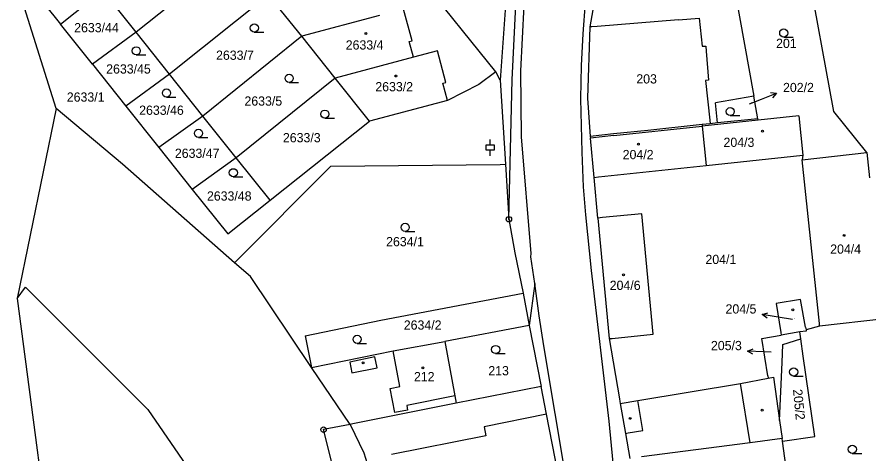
# Model space of a CAD drawing. Extents: x -736345 to -729997, y -1130177 to -1122501.
# Drawn here: x -733919.3 to -733762.3, y -1126254.5 to -1126174 of the extents above; entities that cross this region are included whole.
import ezdxf

# ---------------------------------------------------------------- set-up
doc = ezdxf.new("R2010")
doc.units = 0
for name, color, linetype in [('Vrstva 1', 7, 'Continuous'), ('Vrstva 16', 7, 'Continuous'), ('Vrstva 18', 7, 'Continuous'), ('Vrstva 19', 7, 'Continuous'), ('Vrstva 25', 7, 'Continuous'), ('Vrstva 4', 7, 'Continuous')]:
    doc.layers.add(name, color=color, linetype=linetype)

msp = doc.modelspace()

# ---------------------------------------------------------------- linework, layer by layer
at = {"layer": 'Vrstva 1'}
for points in [[(-733828.04, -1126185.55), (-733826.2, -1126149.18)], [(-733879.14, -1126162.26), (-733897.31, -1126176.77)], [(-733768.7, -1126191.36), (-733773.72, -1126164.19)], [(-733831.05, -1126184.06), (-733845.07, -1126166.6)], [(-733828.89, -1126166.63), (-733830.25, -1126185.58)], [(-733912.07, -1126190.83), (-733918.91, -1126168.89)], [(-733911.27, -1126175.27), (-733903.47, -1126169.05)], [(-733897.31, -1126176.77), (-733903.47, -1126169.05)], [(-733872.94, -1126169.88), (-733891.16, -1126184.49)], [(-733866.78, -1126177.51), (-733872.94, -1126169.88)], [(-733786.89, -1126169.49), (-733783.49, -1126188.58)], [(-733914.23, -1126171.57), (-733911.27, -1126175.27)], [(-733814.92, -1126177.1), (-733814.48, -1126171.31)], [(-733812.94, -1126171.62), (-733813.72, -1126175.78)], [(-733846.46, -1126178.37), (-733848.04, -1126172.5)], [(-733852.45, -1126173.68), (-733866.78, -1126177.51)], [(-733797.37, -1126174.5), (-733812.37, -1126175.72)], [(-733797.37, -1126174.5), (-733793.53, -1126174.18)], [(-733793.53, -1126174.18), (-733793, -1126179.35)], [(-733905.36, -1126182.69), (-733911.27, -1126175.27)], [(-733813.72, -1126175.78), (-733814.13, -1126188.94)], [(-733813.31, -1126175.8), (-733813.72, -1126175.78)], [(-733812.37, -1126175.72), (-733813.31, -1126175.8)], [(-733897.31, -1126176.77), (-733905.36, -1126182.69)], [(-733891.16, -1126184.49), (-733897.31, -1126176.77)], [(-733866.78, -1126177.51), (-733885.01, -1126192.21)], [(-733860.62, -1126185.23), (-733866.78, -1126177.51)], [(-733815.25, -1126182.88), (-733814.92, -1126177.1)], [(-733846.99, -1126178.51), (-733846.46, -1126178.37)], [(-733846.22, -1126181.37), (-733846.99, -1126178.51)], [(-733793, -1126179.35), (-733792.33, -1126179.37)], [(-733792.33, -1126179.37), (-733792.26, -1126180.26)], [(-733841.77, -1126180.18), (-733846.22, -1126181.37)], [(-733840.22, -1126186.02), (-733841.77, -1126180.18)], [(-733792.26, -1126180.26), (-733791.85, -1126185.63)], [(-733905.36, -1126182.69), (-733899.19, -1126190.42)], [(-733846.22, -1126181.37), (-733860.62, -1126185.23)], [(-733831.05, -1126184.06), (-733834.17, -1126186.43)], [(-733830.25, -1126185.58), (-733831.05, -1126184.06)], [(-733815.36, -1126189.05), (-733815.25, -1126182.88)], [(-733891.16, -1126184.49), (-733899.19, -1126190.42)], [(-733885.01, -1126192.21), (-733891.16, -1126184.49)], [(-733860.62, -1126185.23), (-733878.85, -1126199.92)], [(-733854.28, -1126193.17), (-733860.62, -1126185.23)], [(-733830.25, -1126185.58), (-733829.26, -1126201.11)], [(-733828.61, -1126211.22), (-733828.04, -1126185.55)], [(-733791.85, -1126185.63), (-733792.35, -1126185.67)], [(-733792.35, -1126185.67), (-733791.6, -1126192.99)], [(-733840.79, -1126186.17), (-733840.22, -1126186.02)], [(-733839.95, -1126189.34), (-733840.79, -1126186.17)], [(-733834.17, -1126186.43), (-733839.95, -1126189.34)], [(-733814.13, -1126188.94), (-733813.62, -1126195.97)], [(-733783.49, -1126188.58), (-733790.53, -1126189.81)], [(-733782.75, -1126192.71), (-733783.49, -1126188.58)], [(-733899.19, -1126190.42), (-733893.13, -1126198.03)], [(-733839.95, -1126189.34), (-733854.28, -1126193.17)], [(-733815.14, -1126198.88), (-733815.36, -1126189.05)], [(-733790.14, -1126193.49), (-733790.53, -1126189.81)], [(-733912.07, -1126190.83), (-733919.26, -1126225.83)], [(-733899.84, -1126201.05), (-733912.07, -1126190.83)], [(-733762.66, -1126198.92), (-733768.7, -1126191.36)], [(-733885.01, -1126192.21), (-733893.13, -1126198.03)], [(-733878.85, -1126199.92), (-733885.01, -1126192.21)], [(-733872.63, -1126207.72), (-733854.28, -1126193.17)], [(-733791.53, -1126193.64), (-733793, -1126193.79)], [(-733791.6, -1126192.99), (-733791.53, -1126193.64)], [(-733790.14, -1126193.49), (-733791.53, -1126193.64)], [(-733782.75, -1126192.71), (-733790.14, -1126193.49)], [(-733782.69, -1126193), (-733782.75, -1126192.71)], [(-733775.2, -1126192.2), (-733782.69, -1126193)], [(-733775.2, -1126192.2), (-733774.47, -1126199.43)], [(-733803.03, -1126194.85), (-733809.32, -1126195.52)], [(-733793, -1126193.79), (-733803.03, -1126194.85)], [(-733793, -1126193.79), (-733792.97, -1126194.09)], [(-733792.97, -1126194.09), (-733792.25, -1126201.33)], [(-733809.32, -1126195.52), (-733813.62, -1126195.97)], [(-733813.62, -1126195.97), (-733813.6, -1126196.27)], [(-733812.91, -1126203.53), (-733813.6, -1126196.27)], [(-733893.13, -1126198.03), (-733886.97, -1126205.75)], [(-733878.85, -1126199.92), (-733886.97, -1126205.75)], [(-733872.63, -1126207.72), (-733878.85, -1126199.92)], [(-733814.87, -1126205.23), (-733815.14, -1126198.88)], [(-733792.25, -1126201.33), (-733774.47, -1126199.43)], [(-733774.56, -1126200.27), (-733762.66, -1126198.92)], [(-733774.47, -1126199.43), (-733774.56, -1126200.27)], [(-733762.66, -1126198.92), (-733762.16, -1126203.58)], [(-733879.16, -1126219.23), (-733899.84, -1126201.05)], [(-733878.89, -1126218.96), (-733861.42, -1126201.44)], [(-733861.42, -1126201.44), (-733830.2, -1126201.12)], [(-733830.2, -1126201.12), (-733829.26, -1126201.11)], [(-733829.26, -1126201.11), (-733828.61, -1126211.22)], [(-733812.09, -1126203.44), (-733792.25, -1126201.33)], [(-733771.39, -1126230.41), (-733774.56, -1126200.27)], [(-733812.91, -1126203.53), (-733812.09, -1126203.44)], [(-733812.21, -1126211.01), (-733812.91, -1126203.53)], [(-733886.97, -1126205.75), (-733880.43, -1126213.94)], [(-733814.46, -1126210.39), (-733814.87, -1126205.23)], [(-733880.43, -1126213.94), (-733872.63, -1126207.72)], [(-733813.39, -1126220.64), (-733814.46, -1126210.39)], [(-733811.37, -1126210.91), (-733812.21, -1126211.01)], [(-733804.1, -1126210.23), (-733811.37, -1126210.91)], [(-733802.04, -1126232.41), (-733804.1, -1126210.23)], [(-733828.61, -1126211.22), (-733827.52, -1126217.43)], [(-733812.21, -1126211.01), (-733810.11, -1126233.21)], [(-733827.52, -1126217.43), (-733826.01, -1126224.86)], [(-733879.16, -1126219.23), (-733878.89, -1126218.96)], [(-733876.24, -1126221.8), (-733879.16, -1126219.23)], [(-733864.98, -1126238.56), (-733876.24, -1126221.8)], [(-733810.15, -1126248.43), (-733813.39, -1126220.64)], [(-733823.84, -1126223.05), (-733824.87, -1126230.78)], [(-733823.02, -1126228.99), (-733823.84, -1126223.05)], [(-733919.26, -1126225.83), (-733917.68, -1126223.76)], [(-733917.68, -1126223.76), (-733895.17, -1126246.26)], [(-733852.21, -1126229.8), (-733826.01, -1126224.86)], [(-733826.01, -1126224.86), (-733824.87, -1126230.78)], [(-733919.26, -1126225.83), (-733911.53, -1126284.02)], [(-733774.9, -1126226), (-733779.35, -1126226.77)], [(-733773.94, -1126231.09), (-733774.9, -1126226)], [(-733779.35, -1126226.77), (-733778.52, -1126232.08)], [(-733866.13, -1126232.67), (-733852.21, -1126229.8)], [(-733822.2, -1126234.52), (-733823.02, -1126228.99)], [(-733759.39, -1126229.57), (-733771.34, -1126230.92)], [(-733824.87, -1126230.78), (-733840.4, -1126233.72)], [(-733824.87, -1126230.78), (-733822.69, -1126242.03)], [(-733773.94, -1126231.09), (-733773.84, -1126231.6)], [(-733771.34, -1126230.92), (-733773.84, -1126231.6)], [(-733771.34, -1126230.92), (-733771.39, -1126230.41)], [(-733866.13, -1126232.67), (-733864.98, -1126238.56)], [(-733809.56, -1126233.16), (-733802.04, -1126232.41)], [(-733781.98, -1126233.22), (-733778.45, -1126232.59)], [(-733778.52, -1126232.08), (-733778.45, -1126232.59)], [(-733774.99, -1126231.97), (-733778.45, -1126232.59)], [(-733773.84, -1126231.82), (-733774.99, -1126231.97)], [(-733774.81, -1126233.23), (-733774.99, -1126231.97)], [(-733773.84, -1126231.6), (-733773.84, -1126231.82)], [(-733849.97, -1126235.47), (-733840.4, -1126233.72)], [(-733840.4, -1126233.72), (-733838.58, -1126243.77)], [(-733815.9, -1126271.93), (-733822.2, -1126234.52)], [(-733810.11, -1126233.21), (-733809.56, -1126233.16)], [(-733810.11, -1126233.21), (-733808.23, -1126244.32)], [(-733780.9, -1126240.07), (-733781.98, -1126233.22)], [(-733778.25, -1126237.63), (-733778.1, -1126234.3)], [(-733778.1, -1126234.3), (-733774.81, -1126233.23)], [(-733774.35, -1126236.42), (-733774.81, -1126233.23)], [(-733864.98, -1126238.56), (-733849.97, -1126235.47)], [(-733778.72, -1126248.31), (-733778.25, -1126237.63)], [(-733772.22, -1126251.21), (-733774.35, -1126236.42)], [(-733857.87, -1126249.01), (-733864.98, -1126238.56)], [(-733785.96, -1126241.45), (-733780.83, -1126240.51)], [(-733780.9, -1126240.07), (-733780.83, -1126240.51)], [(-733780.83, -1126240.51), (-733779.86, -1126240.34)], [(-733779.86, -1126240.34), (-733778.72, -1126248.31)], [(-733822.69, -1126242.03), (-733838.34, -1126245.13)], [(-733821.7, -1126247.15), (-733822.69, -1126242.03)], [(-733804.87, -1126244.61), (-733785.96, -1126241.45)], [(-733838.58, -1126243.77), (-733838.34, -1126245.13)], [(-733838.34, -1126245.13), (-733857.36, -1126248.91)], [(-733808.23, -1126244.32), (-733808.15, -1126244.78)], [(-733808.15, -1126244.78), (-733808.09, -1126245.16)], [(-733808.09, -1126245.16), (-733804.87, -1126244.61)], [(-733808.09, -1126245.16), (-733807.14, -1126250.66)], [(-733895.17, -1126246.26), (-733886.69, -1126258.63)], [(-733819.53, -1126258.12), (-733821.7, -1126247.15)], [(-733808.18, -1126268.88), (-733810.15, -1126248.43)], [(-733778.72, -1126248.31), (-733778.25, -1126251.62)], [(-733857.87, -1126249.01), (-733862.78, -1126249.98)], [(-733849.16, -1126304.1), (-733862.78, -1126249.98)], [(-733857.36, -1126248.91), (-733857.87, -1126249.01)], [(-733857.87, -1126249.01), (-733855.33, -1126254.24)], [(-733807.14, -1126250.66), (-733806.34, -1126255.3)], [(-733778.19, -1126252.09), (-733778.25, -1126251.62)], [(-733778.19, -1126252.09), (-733772.22, -1126251.21)], [(-733777.09, -1126260.13), (-733778.19, -1126252.09)], [(-733855.33, -1126254.24), (-733854.74, -1126256.2)]]:
    msp.add_lwpolyline(points, dxfattribs=at)
at = {"layer": 'Vrstva 16'}
for points in [[(-733784.3, -1126189.97), (-733782.08, -1126189.1)], [(-733776.37, -1126229.72), (-733778.99, -1126229.28)], [(-733780.27, -1126235.71), (-733781.64, -1126235.66)]]:
    msp.add_lwpolyline(points, dxfattribs=at)
at = {"layer": 'Vrstva 25'}
for points in [[(-733875.53, -1126176.74), (-733873.78, -1126176.74)], [(-733777.96, -1126177.68), (-733776.21, -1126177.68)], [(-733897.29, -1126180.96), (-733895.54, -1126180.96)], [(-733869.11, -1126186.02), (-733867.36, -1126186.02)], [(-733891.72, -1126188.73), (-733889.97, -1126188.73)], [(-733782.08, -1126189.1), (-733779.285, -1126188.011)], [(-733780.399, -1126187.908), (-733779.285, -1126188.011), (-733780.035, -1126188.84)], [(-733787.82, -1126192.14), (-733786.07, -1126192.14)], [(-733862.53, -1126192.61), (-733860.78, -1126192.61)], [(-733885.82, -1126196.15), (-733884.07, -1126196.15)], [(-733832.05, -1126197.53), (-733832.05, -1126196.53)], [(-733831.3, -1126198.53), (-733832.8, -1126198.53), (-733832.8, -1126197.53), (-733831.3, -1126197.53), (-733831.3, -1126198.53)], [(-733832.05, -1126199.53), (-733832.05, -1126198.53)], [(-733879.41, -1126203.41), (-733877.66, -1126203.41)], [(-733847.72, -1126213.47), (-733845.97, -1126213.47)], [(-733781.045, -1126229.443), (-733781.948, -1126228.785), (-733780.88, -1126228.457)], [(-733778.99, -1126229.28), (-733781.948, -1126228.785)], [(-733856.59, -1126234.09), (-733854.84, -1126234.09)], [(-733831.06, -1126235.96), (-733829.31, -1126235.96)], [(-733783.658, -1126236.079), (-733784.637, -1126235.54), (-733783.618, -1126235.081)], [(-733781.64, -1126235.66), (-733784.637, -1126235.54)], [(-733776.14, -1126240.1), (-733774.39, -1126240.1)], [(-733765.32, -1126254.35), (-733763.57, -1126254.35)]]:
    msp.add_lwpolyline(points, dxfattribs=at)
for centre, radius in [((-733875.53, -1126175.99), 0.75), ((-733777.96, -1126176.93), 0.75), ((-733854.95, -1126177.01), 0.175), ((-733897.29, -1126180.21), 0.75), ((-733869.11, -1126185.27), 0.75), ((-733849.43, -1126184.84), 0.175), ((-733891.72, -1126187.98), 0.75), ((-733862.53, -1126191.86), 0.75), ((-733787.82, -1126191.39), 0.75), ((-733885.82, -1126195.4), 0.75), ((-733781.87, -1126195), 0.175), ((-733804.75, -1126197.38), 0.175), ((-733879.41, -1126202.66), 0.75), ((-733828.61, -1126211.22), 0.5), ((-733847.72, -1126212.72), 0.75), ((-733828.61, -1126211.22), 0.032), ((-733766.85, -1126214.19), 0.175), ((-733807.49, -1126221.46), 0.175), ((-733776.27, -1126227.9), 0.175), ((-733856.59, -1126233.34), 0.75), ((-733831.06, -1126235.21), 0.75), ((-733855.5, -1126237.67), 0.175), ((-733844.45, -1126238.61), 0.175), ((-733776.14, -1126239.35), 0.75), ((-733781.92, -1126246.38), 0.175), ((-733806.26, -1126247.9), 0.175), ((-733862.78, -1126249.98), 0.5), ((-733862.78, -1126249.98), 0.032), ((-733765.32, -1126253.6), 0.75)]:
    msp.add_circle(centre, radius, dxfattribs=at)
at = {"layer": 'Vrstva 4'}
for points in [[(-733826.39, -1126183.9), (-733825.78, -1126171.85)], [(-733826.3, -1126196.04), (-733826.39, -1126183.9)], [(-733782.69, -1126193), (-733792.97, -1126194.09)], [(-733809.3, -1126195.82), (-733792.97, -1126194.09)], [(-733824.49, -1126217.51), (-733826.3, -1126196.04)], [(-733809.3, -1126195.82), (-733813.6, -1126196.27)], [(-733824.55, -1126218.16), (-733824.49, -1126217.51)], [(-733823.84, -1126223.05), (-733824.55, -1126218.16)], [(-733848.69, -1126242.05), (-733849.97, -1126235.47)], [(-733853.31, -1126236.59), (-733857.93, -1126237.54)], [(-733857.93, -1126237.54), (-733857.53, -1126239.52)], [(-733852.91, -1126238.59), (-733853.31, -1126236.59)], [(-733857.53, -1126239.52), (-733852.91, -1126238.59)], [(-733850.47, -1126242.39), (-733848.69, -1126242.05)], [(-733849.63, -1126246.82), (-733850.47, -1126242.39)], [(-733784.17, -1126252.38), (-733785.96, -1126241.45)], [(-733838.58, -1126243.77), (-733847.45, -1126245.51)], [(-733847.45, -1126245.51), (-733847.27, -1126246.42)], [(-733803.95, -1126250.13), (-733804.87, -1126244.61)], [(-733847.27, -1126246.42), (-733849.63, -1126246.82)], [(-733821.7, -1126247.15), (-733833.18, -1126249.47)], [(-733833.18, -1126249.47), (-733832.85, -1126251.14)], [(-733806.61, -1126250.57), (-733803.95, -1126250.13)], [(-733832.85, -1126251.14), (-733850.24, -1126254.56)], [(-733807.14, -1126250.66), (-733806.61, -1126250.57)], [(-733778.25, -1126251.62), (-733784.17, -1126252.38)], [(-733784.17, -1126252.38), (-733804.2, -1126254.98)]]:
    msp.add_lwpolyline(points, dxfattribs=at)

# ---------------------------------------------------------------- texts
at = {"layer": 'Vrstva 16'}
for s, p in [('202/2', (-733778.09, -1126187.81)), ('204/5', (-733788.686, -1126228.59)), ('205/3', (-733791.376, -1126235.34))]:
    msp.add_text(s, height=1.7, dxfattribs=at).set_placement(p)
at = {"layer": 'Vrstva 18'}
for s, height, p in [('2633/44', 1.7, (-733908.73, -1126176.79)), ('201', 1.7, (-733779.37, -1126179.68)), ('2633/7', 1.7, (-733882.58, -1126181.86)), ('2633/45', 1.7, (-733902.83, -1126184.39)), ('203', 1.7, (-733805.13, -1126186.22)), ('2633/1', 1.7, (-733910.09, -1126189.57)), ('2633/5', 1.7, (-733877.35, -1126190.3)), ('2633/46', 1.7, (-733896.75, -1126191.99)), ('202/2', 0.1, (-733784.1, -1126189.77)), ('2633/3', 1.7, (-733870.26, -1126197.05)), ('2633/47', 1.7, (-733890.17, -1126199.92)), ('2633/48', 1.7, (-733884.26, -1126207.79)), ('2634/1', 1.7, (-733851.24, -1126216.2)), ('204/1', 1.7, (-733792.39, -1126219.47)), ('2634/2', 1.7, (-733847.98, -1126231.56)), ('205/3', 0.1, (-733780.07, -1126235.51)), ('213', 1.7, (-733832.41, -1126239.97))]:
    msp.add_text(s, height=height, dxfattribs=at).set_placement(p)
msp.add_text('205/2', height=1.7, rotation=275.50219, dxfattribs=at).set_placement((-733776.262, -1126242.599))
at = {"layer": 'Vrstva 19'}
for s, height, p in [('2633/4', 1.7, (-733858.68, -1126179.97)), ('2633/2', 1.7, (-733853.23, -1126187.66)), ('204/3', 1.7, (-733789.06, -1126197.9)), ('204/2', 1.7, (-733807.64, -1126200.16)), ('204/4', 1.7, (-733769.4, -1126217.57)), ('204/6', 1.7, (-733810.03, -1126224.24)), ('204/5', 0.1, (-733776.17, -1126229.52)), ('212', 1.7, (-733846.11, -1126241.06))]:
    msp.add_text(s, height=height, dxfattribs=at).set_placement(p)

doc.saveas('drawing.dxf')
